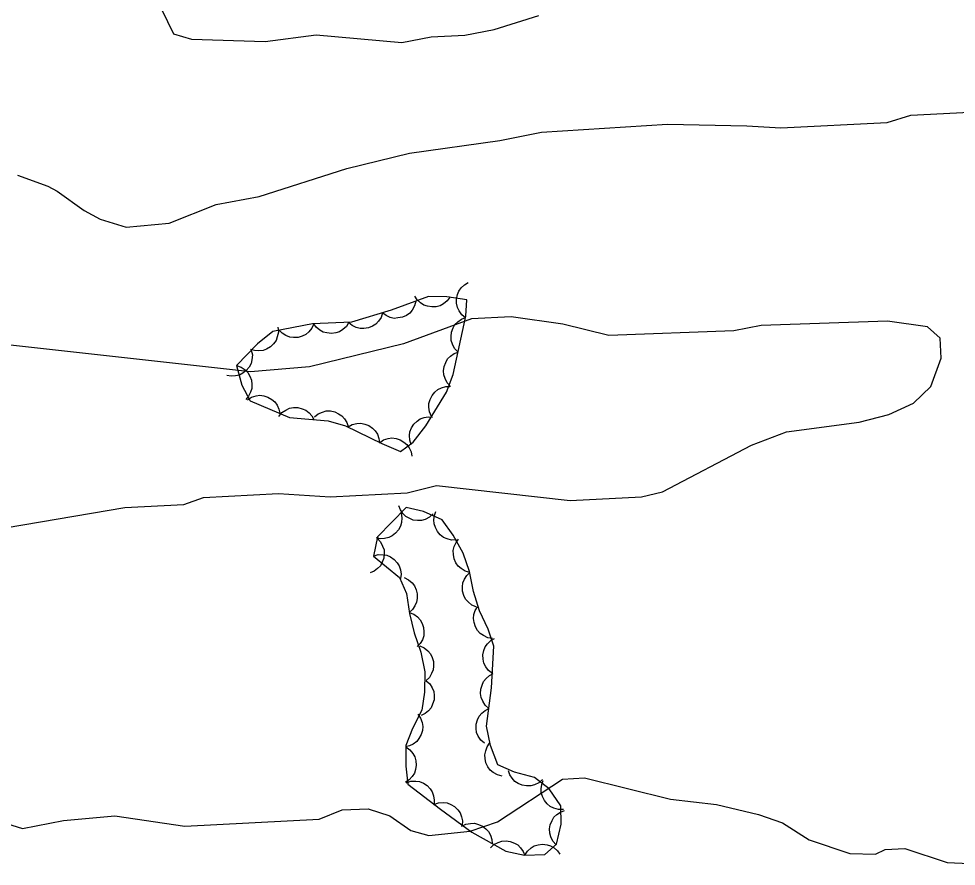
# Model space of a CAD drawing. Extents: x 336540 to 340074, y 5572036 to 5573747.
# Drawn here: x 337314.2 to 337394.3, y 5573226.4 to 5573298.8 of the extents above; entities that cross this region are included whole.
import ezdxf

# ---------------------------------------------------------------- set-up
doc = ezdxf.new("R2010")
doc.units = 0
doc.layers.add('Niveau 2', color=7, linetype='Continuous')
doc.layers.add('Niveau 44', color=7, linetype='Continuous')

msp = doc.modelspace()

# ---------------------------------------------------------------- linework, layer by layer
at = {"layer": 'Niveau 2'}
for points in [[(337325.96, 5573300.59), (337327.46, 5573297.45), (337329.01, 5573297.01), (337335.29, 5573296.82), (337339.65, 5573297.39), (337346.97, 5573296.73), (337349.47, 5573297.2), (337352.36, 5573297.35), (337354.87, 5573297.82), (337358.68, 5573299.04)], [(337355.35, 5573288.36), (337358.89, 5573289.05), (337369.67, 5573289.75), (337376.44, 5573289.61), (337379.34, 5573289.42), (337388.44, 5573289.89), (337390.45, 5573290.51), (337397.69, 5573290.88), (337399.43, 5573290.45), (337402.12, 5573290.59), (337404.67, 5573290.21), (337407.71, 5573290.37), (337411.97, 5573289.75), (337415.84, 5573290.1), (337419.96, 5573289.47), (337423.19, 5573288.8), (337426.14, 5573287.76), (337441.51, 5573288.54), (337444.88, 5573288.38)], [(337314.12, 5573285.4), (337316.73, 5573284.45), (337317.53, 5573284.02), (337319.82, 5573282.38), (337321.19, 5573281.62), (337323.42, 5573280.94), (337327.1, 5573281.29), (337331.1, 5573282.87), (337334.77, 5573283.56), (337342.28, 5573285.97), (337347.63, 5573287.27), (337355.35, 5573288.36)], [(337311.72, 5573255.05), (337323.29, 5573257.01), (337328.35, 5573257.26), (337330.02, 5573257.86), (337336.43, 5573258.19), (337340.85, 5573257.92), (337347.43, 5573258.26), (337349.93, 5573258.89), (337361.35, 5573257.59), (337367.43, 5573257.91), (337369.25, 5573258.34), (337376.85, 5573262.32), (337379.82, 5573263.48), (337386.05, 5573264.3), (337388.56, 5573264.96), (337390.69, 5573265.91), (337392.15, 5573267.33), (337393.04, 5573269.77), (337392.97, 5573271.46), (337391.88, 5573272.43), (337388.47, 5573272.92), (337377.67, 5573272.54), (337375.32, 5573272.08), (337364.66, 5573271.69), (337360.72, 5573272.67), (337356.3, 5573273.3), (337352.92, 5573273.13), (337347.12, 5573270.97), (337339.09, 5573269.03), (337334.05, 5573268.58), (337312.76, 5573270.96)], [(337312.66, 5573230.17), (337314.55, 5573229.57), (337318.07, 5573230.28), (337322.44, 5573230.67), (337328.42, 5573229.78), (337339.9, 5573230.37), (337341.88, 5573231.17), (337344.09, 5573231.27), (337345.95, 5573230.68), (337347.73, 5573229.42), (337349.28, 5573228.98), (337352.8, 5573229.35), (337355.14, 5573230.14), (337360.7, 5573233.81), (337362.56, 5573233.91), (337369.93, 5573232.08), (337373.85, 5573231.62), (337377.45, 5573230.78), (337379.5, 5573230.06), (337381.78, 5573228.63), (337385.24, 5573227.44), (337387.43, 5573227.4), (337388.26, 5573227.78), (337389.95, 5573227.87), (337393.55, 5573226.69), (337400.52, 5573226.36)]]:
    msp.add_lwpolyline(points, dxfattribs=at)
at = {"layer": 'Niveau 44'}
for points in [[(337352.42, 5573273.21), (337352.09, 5573273.47), (337351.86, 5573273.81), (337351.71, 5573274.1), (337351.64, 5573274.45), (337351.64, 5573274.81), (337351.73, 5573275.19), (337351.84, 5573275.49), (337352.05, 5573275.77), (337352.32, 5573276.03), (337352.63, 5573276.21)], [(337332.84, 5573269.13), (337333.31, 5573267.45), (337334, 5573266.11), (337337.38, 5573264.7), (337340.68, 5573264.4), (337342.16, 5573263.98), (337345.25, 5573262.46), (337346.86, 5573261.8), (337347.95, 5573262.58), (337349.01, 5573263.97), (337350.77, 5573266.85), (337351.35, 5573268.36), (337352.43, 5573273.36), (337352.53, 5573274.75), (337350.81, 5573275), (337349.26, 5573275.03), (337346.06, 5573273.86), (337342.66, 5573272.84), (337339.34, 5573272.68), (337335.94, 5573272.04), (337334.63, 5573270.98), (337332.84, 5573269.13)], [(337348.16, 5573274.63), (337348.06, 5573274.22), (337347.85, 5573273.87), (337347.64, 5573273.61), (337347.36, 5573273.41), (337347.02, 5573273.26), (337346.64, 5573273.19), (337346.32, 5573273.16), (337345.98, 5573273.24), (337345.63, 5573273.39), (337345.34, 5573273.6)], [(337351.09, 5573274.99), (337350.85, 5573274.65), (337350.53, 5573274.4), (337350.24, 5573274.24), (337349.9, 5573274.15), (337349.53, 5573274.13), (337349.15, 5573274.2), (337348.84, 5573274.29), (337348.55, 5573274.49), (337348.28, 5573274.75), (337348.09, 5573275.05)], [(337345.33, 5573273.64), (337345.2, 5573273.24), (337344.97, 5573272.91), (337344.75, 5573272.66), (337344.45, 5573272.48), (337344.11, 5573272.34), (337343.73, 5573272.29), (337343.4, 5573272.29), (337343.07, 5573272.39), (337342.73, 5573272.55), (337342.45, 5573272.78)], [(337342.45, 5573272.83), (337342.23, 5573272.47), (337341.92, 5573272.2), (337341.65, 5573272.02), (337341.32, 5573271.91), (337340.95, 5573271.86), (337340.57, 5573271.91), (337340.25, 5573271.98), (337339.95, 5573272.16), (337339.66, 5573272.4), (337339.45, 5573272.69)], [(337351.77, 5573270.28), (337351.48, 5573270.59), (337351.29, 5573270.95), (337351.18, 5573271.26), (337351.17, 5573271.61), (337351.22, 5573271.98), (337351.36, 5573272.34), (337351.51, 5573272.62), (337351.76, 5573272.87), (337352.07, 5573273.08), (337352.4, 5573273.22)], [(337336.38, 5573272.4), (337336.42, 5573271.98), (337336.33, 5573271.58), (337336.22, 5573271.27), (337336.01, 5573270.99), (337335.75, 5573270.73), (337335.41, 5573270.54), (337335.11, 5573270.42), (337334.76, 5573270.38), (337334.39, 5573270.41), (337334.05, 5573270.51)], [(337339.45, 5573272.7), (337339.28, 5573272.32), (337339.02, 5573272.01), (337338.77, 5573271.79), (337338.46, 5573271.63), (337338.1, 5573271.53), (337337.72, 5573271.53), (337337.39, 5573271.56), (337337.07, 5573271.69), (337336.75, 5573271.89), (337336.5, 5573272.15)], [(337334.11, 5573270.44), (337334.2, 5573270.03), (337334.16, 5573269.63), (337334.09, 5573269.31), (337333.92, 5573269), (337333.68, 5573268.71), (337333.38, 5573268.49), (337333.09, 5573268.32), (337332.75, 5573268.25), (337332.38, 5573268.23), (337332.03, 5573268.29)], [(337351.13, 5573267.35), (337350.84, 5573267.65), (337350.66, 5573268.02), (337350.55, 5573268.33), (337350.54, 5573268.68), (337350.58, 5573269.05), (337350.72, 5573269.4), (337350.88, 5573269.69), (337351.13, 5573269.94), (337351.43, 5573270.15), (337351.77, 5573270.28)], [(337332.84, 5573269.13), (337333.24, 5573269), (337333.57, 5573268.76), (337333.81, 5573268.54), (337333.99, 5573268.23), (337334.12, 5573267.89), (337334.16, 5573267.51), (337334.16, 5573267.18), (337334.05, 5573266.85), (337333.88, 5573266.52), (337333.65, 5573266.24)], [(337349.51, 5573264.79), (337349.34, 5573265.17), (337349.28, 5573265.57), (337349.28, 5573265.9), (337349.39, 5573266.24), (337349.55, 5573266.57), (337349.8, 5573266.86), (337350.04, 5573267.08), (337350.36, 5573267.23), (337350.72, 5573267.33), (337351.08, 5573267.35)], [(337333.77, 5573266.21), (337334.12, 5573266.44), (337334.51, 5573266.55), (337334.83, 5573266.6), (337335.18, 5573266.55), (337335.53, 5573266.44), (337335.86, 5573266.24), (337336.11, 5573266.03), (337336.31, 5573265.74), (337336.46, 5573265.4), (337336.54, 5573265.05)], [(337336.47, 5573264.78), (337336.73, 5573265.11), (337337.07, 5573265.33), (337337.37, 5573265.48), (337337.72, 5573265.54), (337338.08, 5573265.54), (337338.46, 5573265.44), (337338.76, 5573265.32), (337339.04, 5573265.1), (337339.28, 5573264.83), (337339.46, 5573264.51)], [(337339.5, 5573264.74), (337339.82, 5573265), (337340.19, 5573265.16), (337340.51, 5573265.25), (337340.86, 5573265.25), (337341.23, 5573265.18), (337341.57, 5573265.01), (337341.85, 5573264.84), (337342.08, 5573264.57), (337342.27, 5573264.26), (337342.39, 5573263.92)], [(337347.77, 5573262.35), (337347.64, 5573262.75), (337347.63, 5573263.15), (337347.66, 5573263.48), (337347.8, 5573263.81), (337348, 5573264.12), (337348.28, 5573264.38), (337348.54, 5573264.58), (337348.87, 5573264.69), (337349.23, 5573264.75), (337349.59, 5573264.73)], [(337342.37, 5573263.88), (337342.73, 5573264.08), (337343.13, 5573264.17), (337343.46, 5573264.2), (337343.8, 5573264.13), (337344.15, 5573264), (337344.46, 5573263.78), (337344.7, 5573263.56), (337344.88, 5573263.26), (337345.01, 5573262.91), (337345.06, 5573262.55)], [(337345.06, 5573262.54), (337345.4, 5573262.77), (337345.79, 5573262.89), (337346.12, 5573262.94), (337346.47, 5573262.89), (337346.82, 5573262.78), (337347.15, 5573262.58), (337347.4, 5573262.38), (337347.6, 5573262.09), (337347.76, 5573261.75), (337347.83, 5573261.4)], [(337344.55, 5573252.86), (337346.76, 5573251.03), (337347.36, 5573249.67), (337347.62, 5573247.94), (337348.01, 5573246.31), (337348.6, 5573244.66), (337348.92, 5573242.98), (337348.9, 5573241.22), (337348.69, 5573239.68), (337347.87, 5573238.14), (337347.31, 5573236.66), (337347.3, 5573234.91), (337347.49, 5573233.38), (337350.26, 5573231.23), (337352.95, 5573229.27), (337355.84, 5573227.64), (337357.44, 5573227.3), (337359.19, 5573227.35), (337360.17, 5573228.25), (337360.58, 5573229.96), (337360.55, 5573231.53), (337359.55, 5573232.96), (337358.29, 5573233.94), (337356.59, 5573234.39), (337355.17, 5573235.03), (337354.55, 5573236.66), (337354.21, 5573238.32), (337354.63, 5573241.61), (337354.84, 5573245.15), (337354.35, 5573246.6), (337353.59, 5573248.18), (337353.08, 5573249.82), (337352.76, 5573251.54), (337352.22, 5573253.11), (337351.35, 5573254.63), (337350.4, 5573255.94), (337348.81, 5573256.65), (337347.35, 5573256.99), (337344.88, 5573254.51), (337344.55, 5573252.86)], [(337349.64, 5573256.46), (337349.34, 5573256.17), (337348.97, 5573255.99), (337348.66, 5573255.89), (337348.31, 5573255.88), (337347.94, 5573255.93), (337347.59, 5573256.08), (337347.3, 5573256.24), (337347.06, 5573256.49), (337346.85, 5573256.8), (337346.72, 5573257.14)], [(337346.9, 5573256.53), (337346.98, 5573256.12), (337346.93, 5573255.72), (337346.86, 5573255.4), (337346.68, 5573255.09), (337346.44, 5573254.81), (337346.13, 5573254.59), (337345.85, 5573254.43), (337345.5, 5573254.36), (337345.13, 5573254.34), (337344.78, 5573254.41)], [(337351.64, 5573254.23), (337351.22, 5573254.21), (337350.83, 5573254.32), (337350.53, 5573254.45), (337350.25, 5573254.67), (337350.01, 5573254.95), (337349.84, 5573255.29), (337349.73, 5573255.6), (337349.71, 5573255.95), (337349.76, 5573256.32), (337349.88, 5573256.66)], [(337344.85, 5573254.37), (337345.15, 5573254.07), (337345.33, 5573253.71), (337345.45, 5573253.4), (337345.47, 5573253.05), (337345.43, 5573252.68), (337345.29, 5573252.32), (337345.14, 5573252.03), (337344.9, 5573251.78), (337344.6, 5573251.57), (337344.26, 5573251.43)], [(337352.79, 5573251.46), (337352.38, 5573251.57), (337352.04, 5573251.78), (337351.79, 5573251.99), (337351.59, 5573252.29), (337351.44, 5573252.62), (337351.38, 5573253), (337351.36, 5573253.33), (337351.45, 5573253.67), (337351.6, 5573254.01), (337351.81, 5573254.3)], [(337344.55, 5573252.86), (337344.95, 5573252.98), (337345.36, 5573252.97), (337345.68, 5573252.93), (337346, 5573252.78), (337346.31, 5573252.57), (337346.56, 5573252.28), (337346.74, 5573252.01), (337346.85, 5573251.67), (337346.9, 5573251.31), (337346.86, 5573250.95)], [(337353.32, 5573248.51), (337352.94, 5573248.67), (337352.63, 5573248.94), (337352.41, 5573249.18), (337352.26, 5573249.5), (337352.16, 5573249.86), (337352.16, 5573250.24), (337352.18, 5573250.57), (337352.32, 5573250.89), (337352.52, 5573251.2), (337352.78, 5573251.46)], [(337347.16, 5573251.01), (337347.54, 5573250.83), (337347.84, 5573250.56), (337348.05, 5573250.3), (337348.19, 5573249.98), (337348.27, 5573249.62), (337348.27, 5573249.24), (337348.23, 5573248.91), (337348.08, 5573248.59), (337347.87, 5573248.29), (337347.6, 5573248.04)], [(337347.6, 5573248.04), (337347.99, 5573247.9), (337348.31, 5573247.65), (337348.54, 5573247.41), (337348.71, 5573247.1), (337348.83, 5573246.75), (337348.85, 5573246.37), (337348.84, 5573246.04), (337348.72, 5573245.71), (337348.54, 5573245.39), (337348.29, 5573245.12)], [(337354.72, 5573245.82), (337354.31, 5573245.88), (337353.94, 5573246.06), (337353.67, 5573246.23), (337353.44, 5573246.5), (337353.25, 5573246.82), (337353.14, 5573247.19), (337353.09, 5573247.51), (337353.13, 5573247.86), (337353.24, 5573248.21), (337353.42, 5573248.52)], [(337354.7, 5573242.82), (337354.37, 5573243.07), (337354.13, 5573243.4), (337353.98, 5573243.7), (337353.91, 5573244.04), (337353.9, 5573244.41), (337353.98, 5573244.78), (337354.09, 5573245.09), (337354.3, 5573245.37), (337354.57, 5573245.63), (337354.88, 5573245.81)], [(337348.5, 5573245.18), (337348.88, 5573245.02), (337349.19, 5573244.76), (337349.42, 5573244.51), (337349.57, 5573244.19), (337349.67, 5573243.84), (337349.68, 5573243.46), (337349.65, 5573243.13), (337349.51, 5573242.81), (337349.32, 5573242.49), (337349.06, 5573242.24)], [(337354.4, 5573239.84), (337354.09, 5573240.11), (337353.88, 5573240.46), (337353.74, 5573240.76), (337353.69, 5573241.11), (337353.71, 5573241.48), (337353.82, 5573241.84), (337353.95, 5573242.14), (337354.18, 5573242.41), (337354.46, 5573242.65), (337354.78, 5573242.81)], [(337349.04, 5573242.21), (337349.35, 5573241.94), (337349.56, 5573241.59), (337349.69, 5573241.29), (337349.73, 5573240.94), (337349.72, 5573240.57), (337349.6, 5573240.2), (337349.47, 5573239.9), (337349.24, 5573239.64), (337348.95, 5573239.4), (337348.63, 5573239.24)], [(337348.33, 5573239.36), (337348.57, 5573239.02), (337348.7, 5573238.63), (337348.76, 5573238.31), (337348.72, 5573237.96), (337348.62, 5573237.6), (337348.43, 5573237.27), (337348.24, 5573237.01), (337347.95, 5573236.8), (337347.62, 5573236.64), (337347.27, 5573236.55)], [(337354.02, 5573236.86), (337353.71, 5573237.14), (337353.5, 5573237.48), (337353.36, 5573237.78), (337353.32, 5573238.13), (337353.33, 5573238.5), (337353.44, 5573238.87), (337353.57, 5573239.17), (337353.8, 5573239.44), (337354.08, 5573239.67), (337354.4, 5573239.84)], [(337355.54, 5573234.06), (337355.13, 5573234.16), (337354.78, 5573234.36), (337354.52, 5573234.57), (337354.31, 5573234.85), (337354.15, 5573235.19), (337354.08, 5573235.56), (337354.05, 5573235.89), (337354.13, 5573236.23), (337354.26, 5573236.57), (337354.47, 5573236.87)], [(337347.31, 5573236.55), (337347.65, 5573236.31), (337347.91, 5573235.99), (337348.08, 5573235.71), (337348.17, 5573235.37), (337348.2, 5573235), (337348.13, 5573234.62), (337348.04, 5573234.31), (337347.84, 5573234.02), (337347.59, 5573233.75), (337347.29, 5573233.55)], [(337358.98, 5573233.76), (337358.67, 5573233.48), (337358.3, 5573233.32), (337357.98, 5573233.22), (337357.63, 5573233.22), (337357.26, 5573233.28), (337356.92, 5573233.44), (337356.63, 5573233.61), (337356.4, 5573233.87), (337356.2, 5573234.18), (337356.08, 5573234.52)], [(337347.35, 5573233.49), (337347.75, 5573233.62), (337348.15, 5573233.63), (337348.48, 5573233.59), (337348.81, 5573233.45), (337349.12, 5573233.25), (337349.38, 5573232.97), (337349.57, 5573232.71), (337349.68, 5573232.37), (337349.74, 5573232.01), (337349.72, 5573231.65)], [(337360.77, 5573231.22), (337360.35, 5573231.22), (337359.96, 5573231.33), (337359.65, 5573231.46), (337359.39, 5573231.69), (337359.15, 5573231.97), (337358.98, 5573232.32), (337358.88, 5573232.63), (337358.87, 5573232.98), (337358.92, 5573233.34), (337359.05, 5573233.68)], [(337349.71, 5573231.63), (337350.1, 5573231.77), (337350.51, 5573231.8), (337350.84, 5573231.77), (337351.16, 5573231.64), (337351.48, 5573231.45), (337351.75, 5573231.18), (337351.95, 5573230.92), (337352.07, 5573230.59), (337352.14, 5573230.23), (337352.13, 5573229.87)], [(337360.16, 5573228.2), (337359.88, 5573228.51), (337359.7, 5573228.88), (337359.6, 5573229.19), (337359.59, 5573229.55), (337359.65, 5573229.91), (337359.8, 5573230.26), (337359.96, 5573230.55), (337360.21, 5573230.79), (337360.52, 5573230.99), (337360.86, 5573231.12)], [(337352.07, 5573229.77), (337352.44, 5573229.95), (337352.84, 5573230.02), (337353.17, 5573230.03), (337353.51, 5573229.94), (337353.85, 5573229.79), (337354.15, 5573229.55), (337354.38, 5573229.32), (337354.54, 5573229.01), (337354.65, 5573228.65), (337354.68, 5573228.29)], [(337354.54, 5573227.92), (337354.84, 5573228.21), (337355.2, 5573228.39), (337355.51, 5573228.5), (337355.87, 5573228.52), (337356.23, 5573228.47), (337356.59, 5573228.33), (337356.88, 5573228.18), (337357.12, 5573227.93), (337357.34, 5573227.63), (337357.47, 5573227.29)], [(337357.47, 5573227.3), (337357.7, 5573227.65), (337358.01, 5573227.92), (337358.28, 5573228.1), (337358.62, 5573228.2), (337358.99, 5573228.24), (337359.37, 5573228.19), (337359.68, 5573228.11), (337359.98, 5573227.92), (337360.26, 5573227.68), (337360.47, 5573227.39)]]:
    msp.add_lwpolyline(points, dxfattribs=at)

doc.saveas('drawing.dxf')
